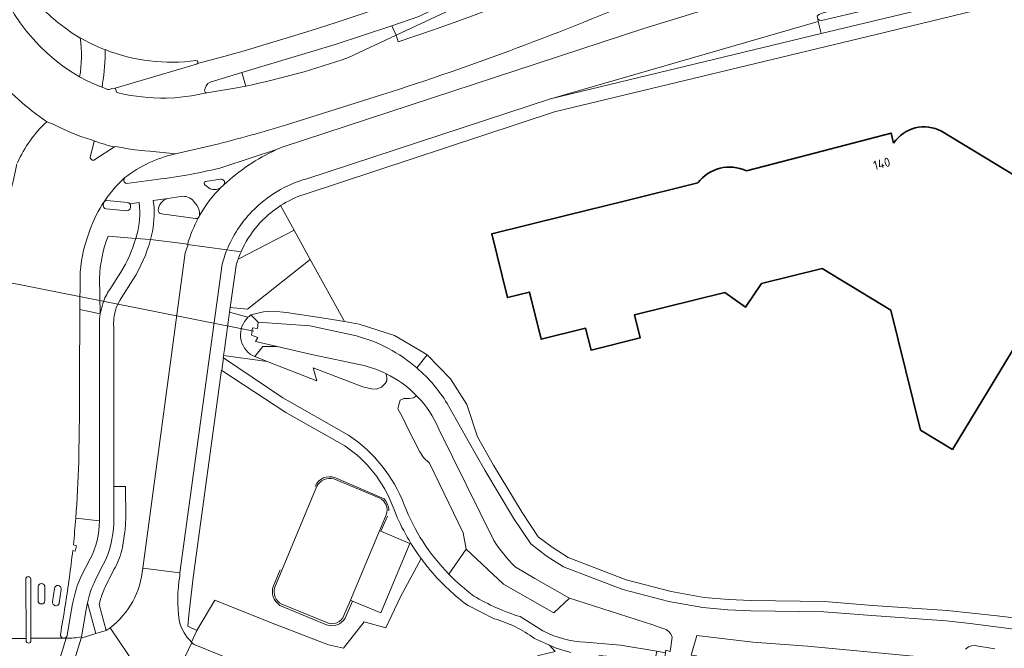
# Model space of a CAD drawing. Extents: x 150256 to 156914, y 461459 to 469481.
# Tile 263 of 656: x 154445 to 154589, y 463998 to 464090. Entities that reach past the tile are written whole.
import ezdxf
from ezdxf.enums import TextEntityAlignment as Align

# ---------------------------------------------------------------- set-up
doc = ezdxf.new("R2010")
doc.units = 0
doc.header["$LTSCALE"] = 0.75
for name, color, linetype, lineweight in [('B-RO-GR-BEPLANTING_CULTUUR_BOSPLANTSOEN-GV', 251, 'CONTINUOUS', 18), ('B-RO-IE-TERREINAFSCHEIDING_KUNSTMATIG_HEKWERK-G', 251, 'IE-TERREINAFSCHEIDING-KUNSTMATIG', 18), ('B-RO-KW-KUNSTWERK_DUIKER-G', 251, 'CONTINUOUS', 18), ('B-RO-OG-BEBOUWING-GV', 6, 'CONTINUOUS', 35), ('B-RO-OG-BEBOUWING-T18', 1, 'CONTINUOUS', 18), ('B-RO-OG-TERREIN_CULTUURSCHEIDING-GV', 251, 'CONTINUOUS', 18), ('B-RO-OG-WATER_SLOOT-GV', 251, 'CONTINUOUS', 18), ('B-RO-VH-VERHARDING_ASFALT-GV', 251, 'CONTINUOUS', 18), ('B-RO-VH-VERHARDING_BETON-GV', 251, 'CONTINUOUS', 18), ('B-RO-VH-VERHARDING_BETONSTRAATSTEEN-GV', 251, 'CONTINUOUS', 18), ('B-RO-VH-VERHARDING_TEGEL-GV', 251, 'CONTINUOUS', 18)]:
    doc.layers.add(name, color=color, linetype=linetype, lineweight=lineweight)
doc.styles.add('NLCS-ISO-M200-T18', font='NLCS-ISO.ttf', dxfattribs={"height": 360})
doc.linetypes.add('IE-TERREINAFSCHEIDING-KUNSTMATIG', pattern='A,4,[82,NLCS.SHX,S=0.75,R=90,X=0,Y=0],4,-2', length=10)

msp = doc.modelspace()

# ---------------------------------------------------------------- linework, layer by layer
at = {"layer": 'B-RO-GR-BEPLANTING_CULTUUR_BOSPLANTSOEN-GV'}
for points in [[(154503.688, 464011.232), (154500.656, 464005.624), (154498.476, 464001.061), (154495.275, 464001.961), (154492.246, 463998.057), (154490.06, 463998.55), (154481.51, 464001.83), (154473.33, 464005.15), (154470.653, 464000.646), (154469.902, 463998.93), (154469.922, 463998.909)], [(154514.44, 464002.379), (154510.578, 464004.331)], [(154470.256, 463998.608), (154473.898, 463997.141), (154489.508, 463990.459), (154489.53, 463990.449)], [(154489.53, 463990.449), (154494.112, 463988.488), (154503.476, 463984.491), (154511.044, 463981.193), (154511.151, 463981.353), (154512.804, 463983.823), (154514.137, 463985.721), (154514.624, 463986.403), (154515.248, 463987.278), (154516.701, 463988.377), (154516.804, 463988.454), (154517.09, 463988.596), (154517.284, 463990.337), (154517.887, 463992.545), (154518.074, 463995.59), (154520.962, 463996.995), (154523.409, 463997.566), (154522.551, 463998.525), (154520.371, 463999.493)], [(154525.701, 463997.434), (154523.564, 463998.075), (154522.551, 463998.525), (154523.409, 463997.566)]]:
    msp.add_lwpolyline(points, dxfattribs=at)
for points in [[(154505.11, 464009.435, -0.0177202), (154503.688, 464011.232)], [(154510.578, 464004.331, -0.0577028), (154505.11, 464009.435)], [(154520.371, 463999.493, 0.0933694), (154514.44, 464002.379)], [(154469.922, 463998.909, 0.0171947), (154470.256, 463998.608)]]:
    msp.add_lwpolyline(points, format="xyb", dxfattribs=at)
at = {"layer": 'B-RO-IE-TERREINAFSCHEIDING_KUNSTMATIG_HEKWERK-G'}
for points in [[(154491.053, 464023.131, 0.4025251), (154488.071, 464021.851)], [(154498.916, 464018.281, 0.1925274), (154498.233, 464020.02)], [(154481.947, 464007.24, 0.3607754), (154482.906, 464004.361)], [(154489.731, 464001.503, 0.3715112), (154492.495, 464002.5)]]:
    msp.add_lwpolyline(points, format="xyb", dxfattribs=at)
for points in [[(154498.233, 464020.02), (154491.053, 464023.131)], [(154497.734, 464015.256), (154498.749, 464017.468)], [(154481.947, 464007.24), (154482.914, 464009.59)], [(154489.731, 464001.503), (154482.906, 464004.361)], [(154493.6, 464004.998), (154492.495, 464002.5)]]:
    msp.add_lwpolyline(points, dxfattribs=at)
at = {"layer": 'B-RO-KW-KUNSTWERK_DUIKER-G'}
msp.add_lwpolyline([(154479.071, 464044.666), (154432.873, 464053.856)], dxfattribs=at)
at = {"layer": 'B-RO-OG-BEBOUWING-GV'}
for points in [[(154544.386, 464066.485), (154533.722, 464063.852), (154524.947, 464061.686), (154514.058, 464058.997), (154516.375, 464049.612), (154519.644, 464050.419), (154521.352, 464043.499), (154527.884, 464045.112), (154528.677, 464041.901), (154535.894, 464043.683), (154535.058, 464047.071), (154548.38, 464050.36), (154551.41, 464048.223), (154553.775, 464051.692), (154562.666, 464053.887), (154572.809, 464047.742), (154577.156, 464030.134), (154581.846, 464027.293), (154587.969, 464037.4), (154602.146, 464060.799), (154580.249, 464074.066)], [(154573.199, 464072.325), (154572.815, 464073.797), (154559.292, 464070.271), (154551.539, 464068.249)]]:
    msp.add_lwpolyline(points, dxfattribs=at)
for points in [[(154580.249, 464074.066, 0.3856917), (154573.199, 464072.325)], [(154551.539, 464068.249, 0.3514942), (154544.386, 464066.485)]]:
    msp.add_lwpolyline(points, format="xyb", dxfattribs=at)
at = {"layer": 'B-RO-OG-TERREIN_CULTUURSCHEIDING-GV'}
for points in [[(154474.653, 464068.823), (154482.37, 464071.373), (154483.235, 464071.711), (154536.429, 464089.197), (154555.496, 464095.082), (154555.631, 464095.123), (154555.691, 464095.14)], [(154496.763, 464079.072), (154483.868, 464075.04)], [(154473.255, 464072.078), (154467.517, 464070.734)], [(154460.321, 464066.378), (154464.749, 464066.978)], [(154476.75, 464055.277), (154484.981, 464059.543), (154483.004, 464063.14)], [(154461.674, 464058.28), (154457.609, 464058.645)], [(154469.298, 464057.436), (154469.017, 464057.527), (154463.868, 464058.178)], [(154462.72, 464009.835), (154468.978, 464056.217), (154469.393, 464057.403), (154469.298, 464057.436)], [(154478.635, 464047.068), (154480.457, 464047.508), (154481.972, 464047.636), (154483.843, 464047.416), (154489.691, 464046.562), (154492.382, 464046.077), (154487.371, 464055.194), (154478.14, 464047.895), (154475.585, 464048.161), (154475.489, 464047.466), (154478.199, 464046.714)], [(154457.856, 464050.828), (154459.48, 464053.374)], [(154456.332, 464052.459), (154456.464, 464047.213)], [(154461.265, 464052.228), (154459.636, 464049.691)], [(154478.199, 464046.714), (154475.489, 464047.466), (154474.728, 464041.967), (154474.595, 464041.096), (154481.004, 464040.237), (154479.205, 464040.941)], [(154458.455, 464045.19), (154458.457, 464021.843), (154460.19, 464021.852), (154460.207, 464017.233)], [(154498.494, 464038.454), (154498.613, 464037.914), (154498.613, 464037.382), (154498.402, 464036.978), (154497.83, 464036.446), (154497.047, 464036.143), (154496.37, 464036.193), (154495.121, 464036.497), (154487.799, 464039.28), (154488.346, 464037.364), (154481.004, 464040.237), (154474.595, 464041.096), (154474.552, 464040.811), (154474.62, 464040.765), (154483.314, 464034.876), (154492.984, 464029.374)], [(154479.205, 464040.941), (154478.851, 464041.079)], [(154492.447, 464027.822), (154483.783, 464032.745), (154474.368, 464038.889), (154474.304, 464038.931), (154470.133, 464008.447), (154469.508, 464002.9)], [(154507.766, 464008.951), (154510.283, 464012.62), (154509.836, 464015.052), (154504.899, 464025.286), (154504.01, 464026.122), (154503.481, 464026.957), (154501.703, 464030.348), (154500.92, 464032.018), (154500.243, 464033.258), (154500.391, 464033.84), (154500.603, 464034.523), (154501.132, 464034.776), (154501.915, 464034.776), (154502.529, 464034.877), (154503.009, 464035.187)], [(154490.832, 464022.974), (154497.485, 464020.167)], [(154482.163, 464007.042), (154488.34, 464021.893)], [(154498.545, 464017.667), (154497.561, 464015.328)], [(154460.028, 464014.876), (154459.734, 464012.887)], [(154497.561, 464015.328), (154497.734, 464015.256), (154501.994, 464013.482), (154497.743, 464003.273), (154493.6, 464004.998), (154493.271, 464005.135), (154492.311, 464002.854)], [(154525.524, 464005.409), (154523.195, 464003.274), (154515.792, 464007.493), (154510.283, 464012.62), (154507.766, 464008.951)], [(154469.508, 464002.9), (154469.328, 464001.301), (154470.653, 464000.646), (154473.33, 464005.15), (154481.51, 464001.83), (154490.06, 463998.55), (154492.246, 463998.057), (154495.275, 464001.961), (154498.476, 464001.061), (154500.656, 464005.624), (154503.688, 464011.232)], [(154456.55, 464005.398), (154456.319, 464004.468), (154457.322, 464000.677), (154457.944, 464001.082)], [(154489.797, 464001.824), (154483.191, 464004.541)], [(154539.262, 464000.96), (154537.775, 464001.489), (154525.524, 464005.409)], [(154518.261, 464002.704), (154521.578, 464000.623)], [(154527.87, 463998.956), (154532.995, 463998.494), (154538.343, 463997.641), (154539.634, 463997.397), (154539.683, 463997.785), (154540.299, 463997.594), (154540.594, 463999.699)]]:
    msp.add_lwpolyline(points, dxfattribs=at)
for points in [[(154536.064, 464093.634, -0.0249348), (154496.763, 464079.072)], [(154448.579, 464075.477, -0.0611796), (154440.721, 464082.459)], [(154444.291, 464069.443, -0.1015104), (154448.579, 464075.477)], [(154483.868, 464075.04, -0.0149094), (154473.255, 464072.078)], [(154467.517, 464070.734, 0.110198), (154460.1, 464067.265)], [(154464.749, 464066.978, 0.0344028), (154474.653, 464068.823)], [(154460.1, 464067.265, 0.5876887), (154460.321, 464066.378)], [(154483.004, 464063.14, 0.146756), (154477.172, 464056.332)], [(154457.609, 464058.645, 0.0797034), (154456.332, 464052.459)], [(154459.48, 464053.374, 0.0697907), (154461.674, 464058.28)], [(154463.868, 464058.178, -0.0751536), (154461.265, 464052.228)], [(154477.172, 464056.332, 0.0186305), (154476.75, 464055.277)], [(154456.841, 464048.743, -0.0715506), (154457.856, 464050.828)], [(154459.636, 464049.691, 0.1748774), (154458.455, 464045.19)], [(154456.464, 464047.213, -0.0412488), (154456.841, 464048.743)], [(154478.851, 464041.079, -0.4982345), (154478.199, 464046.714)], [(154478.199, 464046.714, -0.03783), (154478.635, 464047.068)], [(154503.009, 464035.187, 0.0866083), (154498.494, 464038.454)], [(154492.984, 464029.374, -0.1558977), (154501.18, 464019.148)], [(154499.542, 464018.803, 0.1575098), (154492.447, 464027.822)], [(154488.34, 464021.893, -0.336685), (154490.832, 464022.974)], [(154497.485, 464020.167, -0.4056092), (154498.545, 464017.667)], [(154503.688, 464011.232, -0.0666029), (154499.542, 464018.803)], [(154501.18, 464019.148, 0.1018206), (154507.766, 464008.951)], [(154460.207, 464017.233, -0.0411423), (154460.028, 464014.876)], [(154459.734, 464012.887, -0.0753861), (154458.644, 464009.943)], [(154458.644, 464009.943, 0.0128753), (154457.296, 464007.277)], [(154457.944, 464001.082, 0.2101666), (154462.72, 464009.835)], [(154507.766, 464008.951, 0.0406517), (154511.418, 464005.738)], [(154457.296, 464007.277, 0.0437213), (154456.55, 464005.398)], [(154483.191, 464004.541, -0.3942028), (154482.163, 464007.042)], [(154511.418, 464005.738, 0.0590318), (154518.261, 464002.704)], [(154492.311, 464002.854, -0.4265231), (154489.797, 464001.824)], [(154521.578, 464000.623, 0.1120163), (154527.87, 463998.956)], [(154540.594, 463999.699, 0.288068), (154539.262, 464000.96)]]:
    msp.add_lwpolyline(points, format="xyb", dxfattribs=at)
msp.add_lwpolyline([(154584.734, 463985.243), (154585.345, 463988.761), (154579.921, 463989.245), (154580.717, 463996.434), (154560.513, 463998.354), (154552.488, 463998.937), (154544.245, 463999.914), (154543.416, 463997.034), (154544.193, 463996.924), (154544.083, 463996.555), (154545.209, 463996.342), (154548.045, 463994.668), (154554.391, 463986.95), (154557.953, 463983.847), (154562.327, 463982.222), (154567.123, 463981.669), (154571.989, 463982.157), (154576.598, 463983.893), (154581.398, 463985.009)], close=True, dxfattribs=at)
at = {"layer": 'B-RO-OG-WATER_SLOOT-GV'}
for points in [[(154503.029, 464039.288), (154504.548, 464041.217), (154503.429, 464041.881), (154499.764, 464044.054), (154494.554, 464045.685), (154492.382, 464046.077), (154489.691, 464046.562), (154483.843, 464047.416), (154481.972, 464047.636), (154480.457, 464047.508), (154478.635, 464047.068), (154479.721, 464046.006)], [(154478.851, 464041.079), (154479.205, 464040.941), (154480.391, 464042.433), (154482.476, 464042.412), (154479.3, 464043.14), (154479.658, 464043.76), (154478.728, 464044.086), (154478.886, 464045.185), (154479.603, 464045.063), (154479.721, 464046.006), (154478.635, 464047.068)], [(154494.143, 464043.979), (154487.313, 464045.482), (154479.721, 464046.006), (154479.603, 464045.063), (154478.886, 464045.185), (154478.728, 464044.086), (154479.658, 464043.76), (154479.3, 464043.14), (154482.476, 464042.412), (154487.811, 464041.189), (154494.809, 464039.732)], [(154479.721, 464046.006), (154487.313, 464045.482), (154494.143, 464043.979)], [(154494.809, 464039.732), (154487.811, 464041.189), (154482.476, 464042.412), (154480.391, 464042.433), (154479.205, 464040.941)], [(154479.205, 464040.941), (154481.004, 464040.237), (154488.346, 464037.364), (154487.799, 464039.28), (154495.121, 464036.497), (154496.37, 464036.193), (154497.047, 464036.143), (154497.83, 464036.446), (154498.402, 464036.978), (154498.613, 464037.382), (154498.613, 464037.914), (154498.494, 464038.454)], [(154592.482, 464002.332), (154588.442, 464002.83), (154581.058, 464003.593), (154570.094, 464004.355), (154563.006, 464004.913), (154552.226, 464005.073), (154548.878, 464005.221), (154545.333, 464005.517), (154540.47, 464006.417), (154533.822, 464008.135), (154525.291, 464011.378), (154522.946, 464012.899), (154520.912, 464014.448), (154518.525, 464017.997), (154514.323, 464025), (154511.975, 464029.158), (154510.424, 464033.91), (154508.013, 464037.661), (154504.548, 464041.217), (154503.029, 464039.288)], [(154503.009, 464035.187), (154502.529, 464034.877), (154501.915, 464034.776), (154501.132, 464034.776), (154500.603, 464034.523), (154500.391, 464033.84), (154500.243, 464033.258), (154500.92, 464032.018), (154501.703, 464030.348), (154503.481, 464026.957), (154504.01, 464026.122), (154504.899, 464025.286), (154509.836, 464015.052), (154510.283, 464012.62), (154515.792, 464007.493), (154523.195, 464003.274), (154525.524, 464005.409), (154520.383, 464008.321), (154517.494, 464010.045)], [(154507.512, 464034.026), (154510.595, 464028.551), (154513.027, 464024.245), (154517.259, 464017.192), (154519.806, 464013.405), (154522.082, 464011.671), (154524.609, 464010.033), (154533.366, 464006.703), (154540.145, 464004.952), (154545.134, 464004.028), (154548.782, 464003.724), (154552.182, 464003.573), (154562.936, 464003.414), (154569.983, 464002.859), (154580.929, 464002.098), (154584.476, 464001.705), (154595.853, 464000.219), (154597.724, 463999.975), (154610.58, 463999.355), (154620.549, 463997.377)], [(154620.549, 463997.377), (154610.58, 463999.355), (154597.724, 463999.975), (154595.853, 464000.219), (154584.476, 464001.705), (154580.929, 464002.098), (154569.983, 464002.859), (154562.936, 464003.414), (154552.182, 464003.573), (154548.782, 464003.724), (154545.134, 464004.028), (154540.145, 464004.952), (154533.366, 464006.703), (154524.609, 464010.033), (154522.082, 464011.671), (154519.806, 464013.405), (154517.259, 464017.192), (154513.027, 464024.245), (154510.595, 464028.551), (154507.512, 464034.026)], [(154514.384, 464013.891), (154506.303, 464030.265)], [(154506.303, 464030.265), (154514.384, 464013.891)], [(154517.494, 464010.045), (154520.383, 464008.321), (154525.524, 464005.409), (154537.775, 464001.489), (154539.262, 464000.96)], [(154543.416, 463997.034), (154544.245, 463999.914), (154552.488, 463998.937), (154560.513, 463998.354), (154580.717, 463996.434)], [(154540.594, 463999.699), (154540.299, 463997.594), (154539.683, 463997.785), (154539.634, 463997.397), (154539.443, 463995.892), (154539.438, 463995.856), (154539.333, 463995.028), (154538.942, 463992.076)], [(154588.08, 463997.968), (154585.082, 463998.443), (154584.66, 463998.412), (154584.221, 463998.261), (154583.776, 463997.936)], [(154583.776, 463997.936), (154584.221, 463998.261), (154584.66, 463998.412), (154585.082, 463998.443), (154588.08, 463997.968)]]:
    msp.add_lwpolyline(points, dxfattribs=at)
for points in [[(154478.199, 464046.714, 0.4982345), (154478.851, 464041.079)], [(154478.635, 464047.068, 0.03783), (154478.199, 464046.714)], [(154494.143, 464043.979, -0.1130738), (154503.029, 464039.288)], [(154503.029, 464039.288, 0.1130738), (154494.143, 464043.979)], [(154498.494, 464038.454, 0.0602449), (154494.809, 464039.732)], [(154494.809, 464039.732, -0.0602449), (154498.494, 464038.454)], [(154503.029, 464039.288, -0.077277), (154507.512, 464034.026)], [(154507.512, 464034.026, 0.077277), (154503.029, 464039.288)], [(154498.494, 464038.454, -0.0866083), (154503.009, 464035.187)], [(154506.303, 464030.265, 0.0922544), (154503.009, 464035.187)], [(154503.009, 464035.187, -0.0922544), (154506.303, 464030.265)], [(154517.494, 464010.045, -0.0537429), (154514.384, 464013.891)], [(154514.384, 464013.891, 0.0537429), (154517.494, 464010.045)], [(154539.262, 464000.96, -0.288068), (154540.594, 463999.699)]]:
    msp.add_lwpolyline(points, format="xyb", dxfattribs=at)
at = {"layer": 'B-RO-VH-VERHARDING_ASFALT-GV'}
for points in [[(154572.863, 464118.475), (154560.748, 464112.234), (154560.715, 464112.217), (154560.71, 464112.215), (154556.745, 464110.271), (154551.958, 464107.987), (154547.15, 464105.756), (154542.314, 464103.578), (154537.456, 464101.453), (154532.572, 464099.382), (154527.665, 464097.365), (154523.563, 464095.725), (154518.621, 464093.805), (154515.309, 464092.556), (154511.994, 464091.333), (154508.669, 464090.133), (154505.336, 464088.956), (154500.318, 464087.24), (154500.016, 464088.191), (154493.011, 464084.91)], [(154470.752, 464084.027), (154474.087, 464084.898), (154477.496, 464085.871), (154480.892, 464086.871), (154484.283, 464087.898), (154487.665, 464088.947), (154491.043, 464090.022), (154494.412, 464091.12), (154496.932, 464091.96), (154500.287, 464093.102), (154503.629, 464094.271), (154506.967, 464095.462), (154510.292, 464096.676), (154513.612, 464097.916), (154516.923, 464099.178), (154520.225, 464100.462), (154523.514, 464101.773), (154523.862, 464100.945), (154538.444, 464108.067), (154550.548, 464113.616), (154554.827, 464115.578)], [(154453.461, 464087.806), (154453.482, 464087.792), (154454.154, 464087.462), (154454.883, 464087.085), (154456.016, 464086.547), (154456.936, 464086.156), (154457.186, 464086.05), (154457.186, 464086.075)], [(154457.321, 464080.295), (154456.76, 464080.536), (154456.296, 464080.711), (154455.167, 464081.191), (154454.425, 464081.538), (154453.428, 464082.055)], [(154477.859, 464080.704), (154476.557, 464080.437), (154472.149, 464079.732), (154471.132, 464079.502), (154469.901, 464079.28), (154469.074, 464079.165), (154468.243, 464079.071), (154467.412, 464079.005), (154466.158, 464078.951), (154465.323, 464078.951), (154464.283, 464078.978), (154463.447, 464079.031), (154462.616, 464079.111), (154461.789, 464079.213), (154460.963, 464079.342), (154460.141, 464079.498), (154458.923, 464079.773), (154458.674, 464080.405), (154458.6, 464080.383), (154458.155, 464080.342)], [(154483.868, 464075.04), (154496.763, 464079.072)], [(154448.579, 464075.477), (154449.532, 464075.093), (154450.421, 464074.658), (154452.234, 464073.858), (154453.616, 464073.32), (154453.772, 464073.267), (154455.02, 464072.84), (154455.6, 464072.659), (154455.59, 464072.623)], [(154458.577, 464071.765), (154458.716, 464071.854), (154459.576, 464071.68), (154460.554, 464071.507), (154461.532, 464071.36), (154463.007, 464071.187), (154463.745, 464071.125), (154467.517, 464070.734), (154473.255, 464072.078)], [(154492.984, 464029.374), (154483.314, 464034.876), (154474.62, 464040.765), (154474.368, 464038.889), (154483.783, 464032.745), (154492.447, 464027.822)], [(154497.485, 464020.167), (154490.832, 464022.974)], [(154488.34, 464021.893), (154482.163, 464007.042)], [(154493.271, 464005.135), (154497.561, 464015.328), (154498.545, 464017.667)], [(154468.152, 464008.66), (154468.188, 464009.137), (154462.72, 464009.835)], [(154483.191, 464004.541), (154489.797, 464001.824)], [(154492.311, 464002.854), (154493.271, 464005.135)], [(154510.578, 464004.331), (154514.44, 464002.379)], [(154521.578, 464000.623), (154518.261, 464002.704)], [(154450.501, 463989.362), (154453.63, 463999.557), (154453.683, 463999.731)], [(154457.944, 464001.082), (154461.873, 463995.202), (154462.314, 463995.41), (154463.217, 463995.803)], [(154445.541, 463999.173), (154445.539, 463999.49), (154442.549, 463999.49), (154442.548, 463998.953)], [(154448.484, 463989.92), (154451.448, 463999.528), (154451.166, 463999.535), (154451.03, 463999.541), (154446.259, 463999.527), (154446.259, 463999.176)], [(154451.448, 463999.528), (154448.484, 463989.92)], [(154466.249, 463995.402), (154467.927, 463994.687), (154469.922, 463998.909)], [(154469.922, 463998.909), (154467.927, 463994.687), (154509.308, 463977.109), (154511.125, 463976.349), (154556.218, 463957.49), (154558.028, 463956.753), (154619.056, 463931.367), (154620.859, 463930.618), (154674.313, 463908.383), (154675.202, 463907.949), (154683.794, 463905.689), (154687.785, 463904.623)], [(154469.922, 463998.909), (154469.902, 463998.93)], [(154503.476, 463984.491), (154494.112, 463988.488), (154489.53, 463990.449), (154489.508, 463990.459), (154473.898, 463997.141), (154470.256, 463998.608)], [(154520.371, 463999.493), (154522.551, 463998.525), (154523.564, 463998.075), (154525.701, 463997.434)], [(154529.845, 463997.01), (154534.453, 463996.599), (154538.049, 463996.095), (154538.343, 463997.641), (154532.995, 463998.494), (154527.87, 463998.956)]]:
    msp.add_lwpolyline(points, dxfattribs=at)
for points in [[(154440.957, 464103.909, 0.1862855), (154453.461, 464087.806)], [(154453.428, 464082.055, -0.2166825), (154440.007, 464100.861)], [(154496.763, 464079.072, 0.0249348), (154536.064, 464093.634)], [(154457.186, 464086.075, 0.1308573), (154470.544, 464084.485)], [(154470.544, 464084.485, -0.6725896), (154470.752, 464084.027)], [(154493.011, 464084.91, -0.031937), (154477.859, 464080.704)], [(154440.721, 464082.459, 0.0611796), (154448.579, 464075.477)], [(154458.155, 464080.342, -0.2313561), (154457.321, 464080.295)], [(154473.255, 464072.078, 0.0149094), (154483.868, 464075.04)], [(154455.59, 464072.623, 0.0294363), (154458.577, 464071.765)], [(154501.18, 464019.148, 0.1558977), (154492.984, 464029.374)], [(154492.447, 464027.822, -0.1575098), (154499.542, 464018.803)], [(154490.832, 464022.974, 0.336685), (154488.34, 464021.893)], [(154498.545, 464017.667, 0.4056092), (154497.485, 464020.167)], [(154499.542, 464018.803, 0.0666029), (154503.688, 464011.232)], [(154507.766, 464008.951, -0.1018206), (154501.18, 464019.148)], [(154503.688, 464011.232, 0.0177202), (154505.11, 464009.435)], [(154462.72, 464009.835, -0.2101666), (154457.944, 464001.082)], [(154468.061, 464002.202, -0.0726218), (154468.152, 464008.66)], [(154505.11, 464009.435, 0.0577028), (154510.578, 464004.331)], [(154511.418, 464005.738, -0.0406517), (154507.766, 464008.951)], [(154482.163, 464007.042, 0.3942028), (154483.191, 464004.541)], [(154518.261, 464002.704, -0.0590318), (154511.418, 464005.738)], [(154489.797, 464001.824, 0.4265231), (154492.311, 464002.854)], [(154469.902, 463998.93, -0.1445423), (154468.061, 464002.202)], [(154514.44, 464002.379, -0.0933694), (154520.371, 463999.493)], [(154453.683, 463999.731, -0.050589), (154451.448, 463999.528)], [(154527.87, 463998.956, -0.1120163), (154521.578, 464000.623)], [(154446.259, 463999.176, -0.9930432), (154445.541, 463999.173)], [(154470.256, 463998.608, -0.0171947), (154469.922, 463998.909)]]:
    msp.add_lwpolyline(points, format="xyb", dxfattribs=at)
at = {"layer": 'B-RO-VH-VERHARDING_BETON-GV'}
for points in [[(154524.567, 464099.465), (154521.161, 464098.097), (154500.016, 464088.191), (154500.318, 464087.24), (154505.336, 464088.956), (154508.669, 464090.133), (154511.994, 464091.333), (154515.309, 464092.556), (154518.621, 464093.805), (154523.563, 464095.725), (154527.665, 464097.365), (154532.572, 464099.382), (154537.456, 464101.453), (154542.314, 464103.578), (154547.15, 464105.756), (154551.958, 464107.987), (154556.745, 464110.271), (154560.71, 464112.215)], [(154472.633, 464081.293), (154477.287, 464082.693), (154491.017, 464086.826), (154499.351, 464089.564), (154503.361, 464090.931), (154523.862, 464100.945), (154523.514, 464101.773), (154520.225, 464100.462), (154516.923, 464099.178), (154513.612, 464097.916), (154510.292, 464096.676), (154506.967, 464095.462), (154503.629, 464094.271), (154500.287, 464093.102), (154496.932, 464091.96), (154494.412, 464091.12), (154491.043, 464090.022), (154487.665, 464088.947), (154484.283, 464087.898), (154480.892, 464086.871), (154477.496, 464085.871), (154474.087, 464084.898), (154470.752, 464084.027)], [(154457.186, 464086.05), (154456.936, 464086.156), (154456.016, 464086.547), (154454.883, 464087.085), (154454.154, 464087.462), (154453.482, 464087.792)], [(154470.613, 464083.948), (154458.674, 464080.405), (154458.923, 464079.773), (154460.141, 464079.498), (154460.963, 464079.342), (154461.789, 464079.213), (154462.616, 464079.111), (154463.447, 464079.031), (154464.283, 464078.978), (154465.323, 464078.951), (154466.158, 464078.951), (154467.412, 464079.005), (154468.243, 464079.071), (154469.074, 464079.165), (154469.901, 464079.28), (154471.132, 464079.502), (154472.149, 464079.732)], [(154453.428, 464082.055), (154454.425, 464081.538), (154455.167, 464081.191), (154456.296, 464080.711), (154456.76, 464080.536)], [(154456.76, 464080.536), (154456.811, 464081.079)], [(154455.009, 464070.405), (154455.59, 464072.623), (154455.6, 464072.659), (154455.02, 464072.84), (154453.772, 464073.267), (154453.616, 464073.32), (154452.234, 464073.858), (154450.421, 464074.658), (154449.532, 464075.093), (154448.579, 464075.477)], [(154467.517, 464070.734), (154463.745, 464071.125), (154463.007, 464071.187), (154461.532, 464071.36), (154460.554, 464071.507), (154459.576, 464071.68), (154458.716, 464071.854), (154458.577, 464071.765), (154455.68, 464069.905)], [(154444.165, 464069.275), (154443.678, 464066.88), (154443.345, 464065.591), (154443.105, 464064.507), (154442.905, 464063.409), (154442.705, 464060.769), (154442.672, 464055.557), (154442.693, 464055.206), (154442.683, 464052.019), (154442.601, 464025.145), (154442.592, 464022.273), (154442.549, 463999.49), (154445.539, 463999.49), (154445.494, 464008.209)], [(154453.416, 464037.42), (154453.481, 464047.864), (154453.488, 464052.548)], [(154452.42, 464012.451), (154452.748, 464012.334), (154452.981, 464013.103), (154452.514, 464013.282)], [(154445.494, 464008.209), (154445.539, 463999.49), (154445.541, 463999.173)], [(154446.259, 463999.176), (154446.259, 463999.527), (154446.24, 464008.218)], [(154446.24, 464008.218), (154446.259, 463999.527), (154451.03, 463999.541)], [(154447.304, 464007.079), (154447.307, 464005.078)], [(154447.307, 464005.078), (154447.304, 464007.079)], [(154448.312, 464005.051), (154448.327, 464007.057)], [(154448.327, 464007.057), (154448.312, 464005.051)], [(154449.716, 464006.867), (154449.442, 464004.885)], [(154449.442, 464004.885), (154449.716, 464006.867)], [(154450.435, 464004.742), (154450.706, 464006.718)], [(154450.706, 464006.718), (154450.435, 464004.742)]]:
    msp.add_lwpolyline(points, dxfattribs=at)
for points in [[(154453.482, 464087.792, -0.084714), (154453.428, 464082.055)], [(154456.811, 464081.079, 0.0416322), (154457.186, 464086.05)], [(154470.752, 464084.027, -0.1481925), (154470.613, 464083.948)], [(154471.812, 464080.025, -0.2723054), (154472.633, 464081.293)], [(154472.149, 464079.732, -0.4442751), (154471.812, 464080.025)], [(154448.579, 464075.477, 0.1015104), (154444.291, 464069.443)], [(154460.1, 464067.265, -0.110198), (154467.517, 464070.734)], [(154455.68, 464069.905, -0.7640979), (154455.009, 464070.405)], [(154456.756, 464063.285, -0.0688176), (154460.1, 464067.265)], [(154454.741, 464058.962, -0.0631286), (154456.756, 464063.285)], [(154453.488, 464052.548, -0.0833962), (154454.741, 464058.962)], [(154453.289, 464025.449, 0.005263), (154453.416, 464037.42)], [(154452.851, 464017.192, 0.0111428), (154453.289, 464025.449)], [(154452.514, 464013.282, 0.005375), (154452.851, 464017.192)], [(154451.93, 464008.502, 0.0015273), (154452.42, 464012.451)], [(154446.24, 464008.218, 0.9959963), (154445.494, 464008.209)], [(154445.494, 464008.209, -0.9959963), (154446.24, 464008.218)], [(154450.602, 464000.095, 0.0073603), (154451.93, 464008.502)], [(154448.327, 464007.057, 0.9657817), (154447.304, 464007.079)], [(154447.304, 464007.079, -0.9657817), (154448.327, 464007.057)], [(154450.706, 464006.718, 0.9968883), (154449.716, 464006.867)], [(154449.716, 464006.867, -0.9968883), (154450.706, 464006.718)], [(154447.307, 464005.078, 0.9940342), (154448.312, 464005.051)], [(154448.312, 464005.051, -0.9940342), (154447.307, 464005.078)], [(154449.442, 464004.885, 1.0019732), (154450.435, 464004.742)], [(154450.435, 464004.742, -1.0019732), (154449.442, 464004.885)], [(154451.03, 463999.541, -0.4194412), (154450.602, 464000.095)], [(154445.541, 463999.173, 0.9930432), (154446.259, 463999.176)]]:
    msp.add_lwpolyline(points, format="xyb", dxfattribs=at)
at = {"layer": 'B-RO-VH-VERHARDING_BETONSTRAATSTEEN-GV'}
for points in [[(154453.461, 464087.806, -0.1862855), (154440.957, 464103.909)], [(154440.007, 464100.861, 0.2166825), (154453.428, 464082.055)], [(154453.428, 464082.055, 0.084714), (154453.482, 464087.792)], [(154457.186, 464086.05, -0.0416322), (154456.811, 464081.079)], [(154470.544, 464084.485, -0.1308573), (154457.186, 464086.075)], [(154470.752, 464084.027, 0.6725896), (154470.544, 464084.485)], [(154470.613, 464083.948, 0.1481925), (154470.752, 464084.027)], [(154477.859, 464080.704, 0.031937), (154493.011, 464084.91)], [(154472.633, 464081.293, 0.2723054), (154471.812, 464080.025)], [(154457.321, 464080.295, 0.2313561), (154458.155, 464080.342)], [(154471.812, 464080.025, 0.4442751), (154472.149, 464079.732)], [(154458.577, 464071.765, -0.0294363), (154455.59, 464072.623)], [(154482.37, 464071.373, 0.0760933), (154474.594, 464066.163)], [(154455.009, 464070.405, 0.7640979), (154455.68, 464069.905)], [(154471.943, 464066.679, 0.7089255), (154471.866, 464066.212)], [(154474.594, 464066.163, 0.7713132), (154474.136, 464067.023)], [(154478.772, 464062.261, -0.1340387), (154486.844, 464067.081)], [(154474.212, 464065.793, 0.0697052), (154471.075, 464061.672)], [(154473.506, 464065.522, 0.1745936), (154474.212, 464065.793)], [(154457.452, 464063.874, 0.4053032), (154456.928, 464063.433)], [(154460.805, 464063.416, 0.2061535), (154460.454, 464063.592)], [(154466.397, 464064.176, 0.3426543), (154464.996, 464062.449)], [(154470.194, 464063.769, 0.2759361), (154468.339, 464064.477)], [(154456.897, 464063.228, 0.4225618), (154457.347, 464062.684)], [(154460.349, 464062.391, 0.4056523), (154460.899, 464062.864)], [(154460.92, 464063.065, 0.1900822), (154460.805, 464063.416)], [(154464.996, 464062.449, 0.4150558), (154465.463, 464061.921)], [(154471.075, 464061.672, 0.2008504), (154470.657, 464063.187)], [(154475.109, 464056.626, -0.0949782), (154478.772, 464062.261)], [(154470.918, 464061.385, 0.0505527), (154469.298, 464057.436)], [(154470.493, 464061.251, 0.2405676), (154470.918, 464061.385)], [(154470.918, 464061.385, -0.0041488), (154471.075, 464061.672)], [(154471.075, 464061.672, 0.0041488), (154470.918, 464061.385)], [(154474.406, 464054.542, -0.0312007), (154475.109, 464056.626)], [(154476.75, 464055.277, 0.0163185), (154476.443, 464054.358)], [(154452.851, 464017.192, -0.005375), (154452.514, 464013.282)], [(154454.978, 464011.214, 0.1286509), (154456.33, 464016.797)], [(154452.42, 464012.451, -0.0015273), (154451.93, 464008.502)], [(154451.93, 464008.502, -0.0073603), (154450.602, 464000.095)], [(154452.609, 464005.586, -0.0539348), (154453.62, 464008.537)], [(154450.602, 464000.095, 0.4194412), (154451.03, 463999.541)], [(154451.166, 463999.535, 0.3597181), (154451.578, 463999.957)]]:
    msp.add_lwpolyline(points, format="xyb", dxfattribs=at)
for points in [[(154577.78, 464101.34), (154574.066, 464100.29), (154555.691, 464095.14), (154555.631, 464095.123), (154555.496, 464095.082), (154536.429, 464089.197), (154483.235, 464071.711), (154482.37, 464071.373)], [(154486.844, 464067.081), (154522.868, 464078.899), (154522.901, 464078.907), (154562.111, 464090.231), (154562.021, 464090.605), (154561.971, 464090.974), (154562.207, 464091.25), (154562.822, 464091.478), (154575.029, 464094.863), (154579.237, 464095.986), (154577.78, 464101.34)], [(154499.351, 464089.564), (154491.017, 464086.826), (154477.287, 464082.693), (154477.859, 464080.704)], [(154493.011, 464084.91), (154500.016, 464088.191), (154499.351, 464089.564)], [(154453.482, 464087.792), (154453.461, 464087.806)], [(154457.186, 464086.075), (154457.186, 464086.05)], [(154458.155, 464080.342), (154458.6, 464080.383), (154458.674, 464080.405), (154470.613, 464083.948)], [(154472.149, 464079.732), (154476.557, 464080.437), (154477.859, 464080.704), (154477.287, 464082.693)], [(154477.287, 464082.693), (154472.633, 464081.293)], [(154456.811, 464081.079), (154456.76, 464080.536), (154457.321, 464080.295)], [(154455.59, 464072.623), (154455.009, 464070.405)], [(154455.68, 464069.905), (154458.577, 464071.765)], [(154474.136, 464067.023), (154471.943, 464066.679)], [(154471.866, 464066.212), (154472.619, 464065.612), (154473.008, 464065.502), (154473.506, 464065.522)], [(154474.212, 464065.793), (154474.594, 464066.163)], [(154474.594, 464066.163), (154474.212, 464065.793)], [(154460.454, 464063.592), (154457.452, 464063.874)], [(154468.339, 464064.477), (154466.397, 464064.176)], [(154470.657, 464063.187), (154470.194, 464063.769)], [(154456.928, 464063.433), (154456.897, 464063.228)], [(154457.347, 464062.684), (154460.349, 464062.391)], [(154460.899, 464062.864), (154460.92, 464063.065)], [(154465.463, 464061.921), (154470.493, 464061.251)], [(154476.443, 464054.358), (154475.585, 464048.161), (154478.14, 464047.895), (154487.371, 464055.194), (154484.981, 464059.543), (154476.75, 464055.277)], [(154475.109, 464056.626), (154469.298, 464057.436), (154469.393, 464057.403), (154468.978, 464056.217), (154462.72, 464009.835), (154468.188, 464009.137)], [(154469.298, 464057.436), (154475.109, 464056.626)], [(154468.188, 464009.137), (154474.406, 464054.542)], [(154456.33, 464016.797), (154452.851, 464017.192)], [(154452.514, 464013.282), (154452.981, 464013.103), (154452.748, 464012.334), (154452.42, 464012.451)], [(154453.62, 464008.537), (154454.978, 464011.214)], [(154451.578, 463999.957), (154452.027, 464002.639), (154452.389, 464004.61), (154452.609, 464005.586)], [(154451.03, 463999.541), (154451.166, 463999.535)]]:
    msp.add_lwpolyline(points, dxfattribs=at)
for points in [[(154524.567, 464099.465), (154523.862, 464100.945), (154503.361, 464090.931), (154499.351, 464089.564), (154500.016, 464088.191), (154521.161, 464098.097)], [(154582.171, 464096.769), (154580.402, 464096.297), (154579.237, 464095.986), (154575.029, 464094.863), (154562.822, 464091.478), (154562.207, 464091.25), (154561.971, 464090.974), (154562.021, 464090.605), (154562.268, 464090.424), (154562.584, 464090.366), (154582.73, 464095.13)], [(154454.579, 464004.749), (154454.379, 464003.767), (154453.683, 463999.731), (154453.63, 463999.557), (154455.792, 464000.221)]]:
    msp.add_lwpolyline(points, close=True, dxfattribs=at)
at = {"layer": 'B-RO-VH-VERHARDING_TEGEL-GV'}
for points in [[(154486.451, 464064.796), (154523.297, 464076.927), (154570.821, 464088.367), (154591.27, 464093.284), (154593.667, 464093.86), (154593.225, 464095.799), (154592.549, 464095.662), (154562.541, 464088.444), (154522.901, 464078.907), (154522.868, 464078.899), (154486.844, 464067.081)], [(154582.73, 464095.13), (154562.584, 464090.366), (154562.268, 464090.424), (154562.021, 464090.605), (154562.111, 464090.231), (154562.541, 464088.444), (154592.549, 464095.662)], [(154482.37, 464071.373), (154474.653, 464068.823)], [(154464.749, 464066.978), (154460.321, 464066.378)], [(154471.943, 464066.679), (154474.136, 464067.023)], [(154473.506, 464065.522), (154473.008, 464065.502), (154472.619, 464065.612), (154471.866, 464066.212)], [(154457.452, 464063.874), (154460.454, 464063.592)], [(154460.805, 464063.416), (154462.172, 464063.616), (154462.255, 464062.864)], [(154462.255, 464062.864), (154462.172, 464063.616), (154460.805, 464063.416)], [(154464.372, 464062.861), (154464.256, 464063.895), (154466.397, 464064.176), (154468.339, 464064.477)], [(154466.397, 464064.176), (154464.256, 464063.895), (154464.372, 464062.861)], [(154470.194, 464063.769), (154470.657, 464063.187)], [(154456.756, 464063.285), (154456.897, 464063.228)], [(154456.897, 464063.228), (154456.756, 464063.285)], [(154456.897, 464063.228), (154456.928, 464063.433)], [(154460.349, 464062.391), (154457.347, 464062.684)], [(154460.92, 464063.065), (154460.899, 464062.864)], [(154470.493, 464061.251), (154465.463, 464061.921)], [(154457.609, 464058.645), (154461.674, 464058.28)], [(154463.868, 464058.178), (154461.674, 464058.28)], [(154461.674, 464058.28), (154463.868, 464058.178)], [(154463.868, 464058.178), (154469.017, 464057.527), (154469.298, 464057.436)], [(154477.172, 464056.332), (154475.109, 464056.626)], [(154475.109, 464056.626), (154477.172, 464056.332)], [(154459.48, 464053.374), (154457.856, 464050.828)], [(154474.406, 464054.542), (154468.188, 464009.137), (154468.152, 464008.66)], [(154475.585, 464048.161), (154476.443, 464054.358)], [(154453.488, 464052.548), (154453.481, 464047.864), (154456.464, 464047.213), (154456.332, 464052.459)], [(154459.636, 464049.691), (154461.265, 464052.228)], [(154456.464, 464047.213), (154453.481, 464047.864), (154453.416, 464037.42)], [(154469.902, 463998.93), (154470.653, 464000.646), (154469.328, 464001.301), (154469.508, 464002.9), (154470.133, 464008.447), (154474.304, 464038.931), (154474.368, 464038.889), (154474.62, 464040.765), (154474.552, 464040.811), (154474.595, 464041.096), (154474.728, 464041.967), (154475.489, 464047.466), (154475.585, 464048.161)], [(154452.851, 464017.192), (154456.33, 464016.797), (154456.353, 464020.761), (154456.344, 464045.675)], [(154456.344, 464045.675), (154456.353, 464020.761), (154456.33, 464016.797)], [(154458.453, 464017.197), (154458.457, 464021.843), (154458.455, 464045.19)], [(154460.207, 464017.233), (154460.19, 464021.852), (154458.457, 464021.843), (154458.453, 464017.197)], [(154459.734, 464012.887), (154460.028, 464014.876)], [(154454.978, 464011.214), (154453.62, 464008.537)], [(154455.673, 464007.923), (154456.56, 464009.718), (154457.287, 464011.107)], [(154457.287, 464011.107), (154456.56, 464009.718), (154455.673, 464007.923)], [(154452.609, 464005.586), (154452.389, 464004.61), (154452.027, 464002.639), (154451.578, 463999.957)], [(154454.579, 464004.749), (154454.833, 464005.72)], [(154454.833, 464005.72), (154454.579, 464004.749), (154455.792, 464000.221), (154457.322, 464000.677), (154456.319, 464004.468), (154456.55, 464005.398)], [(154453.683, 463999.731), (154454.379, 464003.767), (154454.579, 464004.749)], [(154452.035, 463990.486), (154452.959, 463990.948), (154455.591, 463992.142), (154461.105, 463994.683), (154461.873, 463995.202), (154457.944, 464001.082), (154457.322, 464000.677), (154455.792, 464000.221), (154453.63, 463999.557), (154450.501, 463989.362)], [(154451.166, 463999.535), (154451.448, 463999.528)]]:
    msp.add_lwpolyline(points, dxfattribs=at)
for points in [[(154522.901, 464078.907), (154562.541, 464088.444), (154562.111, 464090.231)], [(154497.561, 464015.328), (154493.271, 464005.135), (154493.6, 464004.998), (154497.743, 464003.273), (154501.994, 464013.482), (154497.734, 464015.256)]]:
    msp.add_lwpolyline(points, close=True, dxfattribs=at)
for points in [[(154474.594, 464066.163, -0.0760933), (154482.37, 464071.373)], [(154474.653, 464068.823, -0.0344028), (154464.749, 464066.978)], [(154460.1, 464067.265, 0.0688176), (154456.756, 464063.285)], [(154460.321, 464066.378, -0.5876887), (154460.1, 464067.265)], [(154471.866, 464066.212, -0.7089255), (154471.943, 464066.679)], [(154474.136, 464067.023, -0.7713132), (154474.594, 464066.163)], [(154486.844, 464067.081, 0.1340387), (154478.772, 464062.261)], [(154471.075, 464061.672, -0.0697052), (154474.212, 464065.793)], [(154474.212, 464065.793, -0.1745936), (154473.506, 464065.522)], [(154456.928, 464063.433, -0.4053032), (154457.452, 464063.874)], [(154460.454, 464063.592, -0.2061535), (154460.805, 464063.416)], [(154464.996, 464062.449, -0.3426543), (154466.397, 464064.176)], [(154468.339, 464064.477, -0.2759361), (154470.194, 464063.769)], [(154483.004, 464063.14, -0.0614067), (154486.451, 464064.796)], [(154456.756, 464063.285, 0.0631286), (154454.741, 464058.962)], [(154457.347, 464062.684, -0.4225618), (154456.897, 464063.228)], [(154460.899, 464062.864, -0.4056523), (154460.349, 464062.391)], [(154460.805, 464063.416, -0.1900822), (154460.92, 464063.065)], [(154462.255, 464062.864, -0.1005555), (154461.674, 464058.28)], [(154461.674, 464058.28, 0.1005555), (154462.255, 464062.864)], [(154463.868, 464058.178, 0.0845698), (154464.372, 464062.861)], [(154464.372, 464062.861, -0.0845698), (154463.868, 464058.178)], [(154465.463, 464061.921, -0.4150558), (154464.996, 464062.449)], [(154470.657, 464063.187, -0.2008504), (154471.075, 464061.672)], [(154478.772, 464062.261, 0.0949782), (154475.109, 464056.626)], [(154477.172, 464056.332, -0.146756), (154483.004, 464063.14)], [(154469.298, 464057.436, -0.0505527), (154470.918, 464061.385)], [(154470.918, 464061.385, -0.2405676), (154470.493, 464061.251)], [(154454.741, 464058.962, 0.0833962), (154453.488, 464052.548)], [(154456.332, 464052.459, -0.0797034), (154457.609, 464058.645)], [(154461.674, 464058.28, -0.0697907), (154459.48, 464053.374)], [(154461.265, 464052.228, 0.0751536), (154463.868, 464058.178)], [(154475.109, 464056.626, 0.0312007), (154474.406, 464054.542)], [(154476.75, 464055.277, -0.0186305), (154477.172, 464056.332)], [(154476.443, 464054.358, -0.0163185), (154476.75, 464055.277)], [(154457.856, 464050.828, 0.0715506), (154456.841, 464048.743)], [(154458.455, 464045.19, -0.1748774), (154459.636, 464049.691)], [(154456.841, 464048.743, 0.0412488), (154456.464, 464047.213)], [(154456.464, 464047.213, 0.0403707), (154456.344, 464045.675)], [(154456.344, 464045.675, -0.0403707), (154456.464, 464047.213)], [(154453.416, 464037.42, -0.005263), (154453.289, 464025.449)], [(154453.289, 464025.449, -0.0111428), (154452.851, 464017.192)], [(154457.287, 464011.107, 0.0991898), (154458.453, 464017.197)], [(154458.453, 464017.197, -0.0991898), (154457.287, 464011.107)], [(154460.028, 464014.876, 0.0411423), (154460.207, 464017.233)], [(154456.33, 464016.797, -0.1286509), (154454.978, 464011.214)], [(154458.644, 464009.943, 0.0753861), (154459.734, 464012.887)], [(154457.296, 464007.277, -0.0128753), (154458.644, 464009.943)], [(154453.62, 464008.537, 0.0539348), (154452.609, 464005.586)], [(154468.152, 464008.66, 0.0726218), (154468.061, 464002.202)], [(154454.833, 464005.72, -0.0516769), (154455.673, 464007.923)], [(154455.673, 464007.923, 0.0516769), (154454.833, 464005.72)], [(154456.55, 464005.398, -0.0437213), (154457.296, 464007.277)], [(154468.061, 464002.202, 0.1445423), (154469.902, 463998.93)], [(154451.578, 463999.957, -0.3597181), (154451.166, 463999.535)], [(154451.448, 463999.528, 0.050589), (154453.683, 463999.731)]]:
    msp.add_lwpolyline(points, format="xyb", dxfattribs=at)

# ---------------------------------------------------------------- texts
at = {"layer": 'B-RO-OG-BEBOUWING-T18', "style": 'NLCS-ISO-M200-T18'}
msp.add_text('140', height=1.35, rotation=14.6, dxfattribs=at).set_placement((154571.448, 464069.307), align=Align.MIDDLE)

doc.saveas('drawing.dxf')
